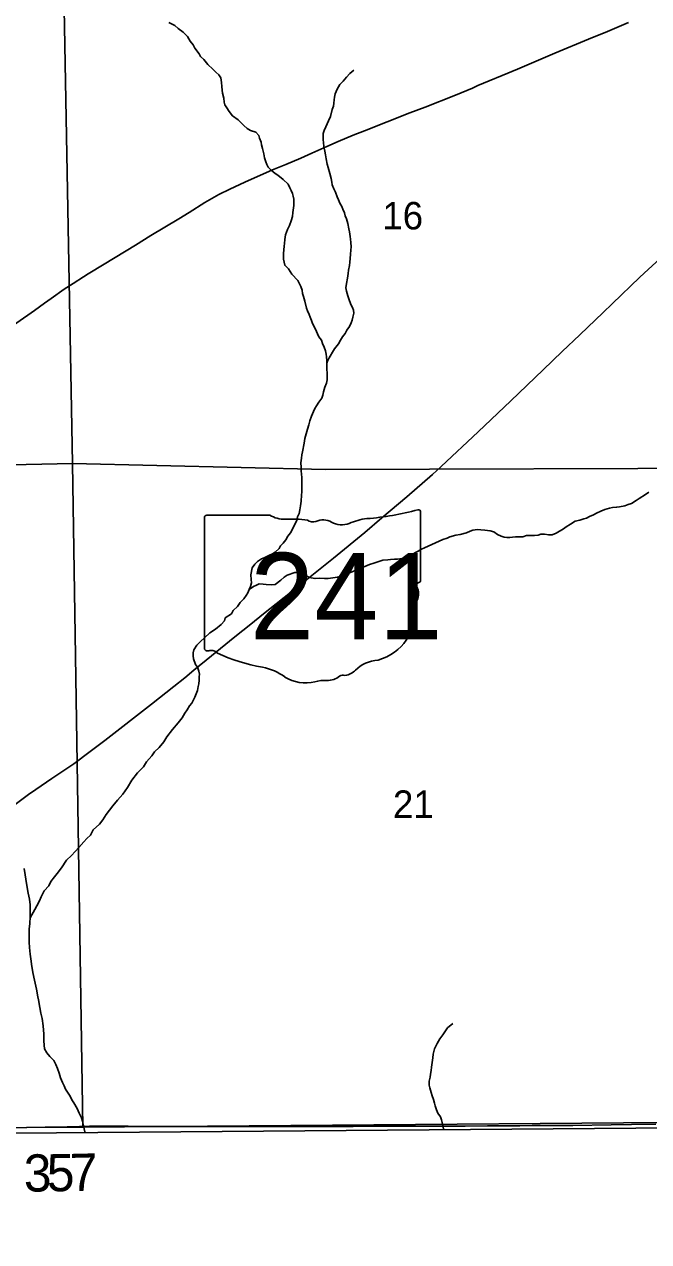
# Model space of a CAD drawing. Extents: x 1985906 to 2360102, y 891258 to 1222054.
# Drawn here: x 2182641 to 2187673, y 971844 to 981657 of the extents above; entities that cross this region are included whole.
import ezdxf

# ---------------------------------------------------------------- set-up
doc = ezdxf.new("R2010")
doc.units = 0
for name, color, linetype in [('GM_X_Adjacent_County', 7, 'Continuous'), ('GM_X_County', 7, 'Continuous'), ('GM_X_Minor_River', 7, 'Continuous'), ('GM_X_Section', 7, 'Continuous'), ('GM_X_Section_Text', 7, 'Continuous'), ('GM_X_State_Location', 7, 'Continuous'), ('GM_X_State_Route', 7, 'Continuous'), ('GM_X_State_Shield', 7, 'Continuous'), ('GM_X_Township', 7, 'Continuous'), ('GM_X_Township_Road', 7, 'Continuous'), ('GM_X_Township_Road_Text', 7, 'Continuous')]:
    doc.layers.add(name, color=color, linetype=linetype)

msp = doc.modelspace()

# ---------------------------------------------------------------- linework, layer by layer
at = {"layer": 'GM_X_Adjacent_County'}
msp.add_lwpolyline([(2175875.3, 972587.6), (2177694.5, 972632.7), (2179259.4, 972671.4), (2182232.7, 972715.7), (2189237.6, 972772.4), (2193820, 972810.4), (2200105.5, 972809.1), (2204646.2, 972821.7), (2204662.3, 968293.6)], dxfattribs=at)
at = {"layer": 'GM_X_County'}
msp.add_lwpolyline([(2204498.2, 1002246.1), (2204523.9, 998045.8), (2204528.4, 997304.2), (2204539.2, 995544.8), (2204547.9, 994124.7), (2204620.5, 987649.6), (2204600.2, 985575.8), (2204618, 980821.8), (2204646, 972876.6), (2204646.2, 972821.7), (2200105.5, 972809.1), (2193820, 972810.4), (2189237.6, 972772.4), (2182232.7, 972715.7), (2179259.4, 972671.4), (2177694.5, 972632.7), (2175875.3, 972587.6)], dxfattribs=at)
at = {"layer": 'GM_X_Minor_River'}
for points in [[(2184233.1, 981157.1), (2184230.7, 981189.2), (2184224.4, 981225.2), (2184210.1, 981251.1), (2184185.9, 981270.9), (2184161.7, 981294.7), (2184121.3, 981332.4), (2184086.8, 981372.2), (2184060.6, 981398), (2184050.4, 981419.9), (2184015.9, 981465.7), (2184001.6, 981491.6), (2183977.3, 981521.4), (2183956.9, 981559.3), (2183922.5, 981595.1), (2183882.2, 981622.8), (2183854, 981648.5), (2183805.7, 981672.2)], [(2185080.2, 978894.8), (2185079.8, 978926.8), (2185087.6, 978948.9), (2185105.3, 978981.2), (2185125, 979013.4), (2185140.7, 979041.6), (2185172.3, 979081.9), (2185190, 979110.2), (2185205.8, 979138.3), (2185227.5, 979164.6), (2185241.2, 979192.8), (2185261, 979221), (2185276.7, 979251.2), (2185282.4, 979273.3), (2185290.2, 979295.4), (2185295.9, 979329.5), (2185293.7, 979351.5), (2185285.4, 979373.5), (2185273.2, 979399.4), (2185256.7, 979443.3), (2185248.5, 979467.3), (2185238.1, 979505.3), (2185233.8, 979533.3), (2185237.5, 979567.4), (2185247, 979609.6), (2185252.7, 979647.7), (2185254.4, 979675.7), (2185262, 979713.9), (2185265.7, 979740), (2185267.4, 979770), (2185271.1, 979804.1), (2185272.8, 979836.2), (2185274.5, 979862.2), (2185274.1, 979898.3), (2185269.9, 979924.3), (2185267.7, 979946.3), (2185263.3, 979984.4), (2185257, 980008.3), (2185248.6, 980052.3), (2185238.2, 980088.3), (2185227.9, 980114.3), (2185221.7, 980138.2), (2185209.4, 980166.2), (2185199.2, 980188.1), (2185184.9, 980216.1), (2185172.6, 980242), (2185162.4, 980265.9), (2185148, 980303.9), (2185135.7, 980331.8), (2185123.4, 980361.8), (2185119.2, 980385.8), (2185114.9, 980413.8), (2185102.5, 980453.7), (2185090, 980503.7), (2185081.7, 980529.7), (2185075.3, 980571.7), (2185068.9, 980605.7), (2185062.6, 980635.7), (2185056.3, 980671.7), (2185051.9, 980703.7), (2185049.7, 980725.7), (2185049.5, 980749.8), (2185051.2, 980777.8), (2185057, 980799.9), (2185072.7, 980830.1), (2185094.2, 980880.4), (2185109.8, 980914.6), (2185123.3, 980970.8), (2185133, 980997), (2185134.8, 981021), (2185138.5, 981047.1), (2185140.3, 981069.2), (2185146, 981097.3), (2185163.7, 981133.5), (2185185.3, 981171.8), (2185211, 981200), (2185236.7, 981230.3), (2185264.4, 981260.6), (2185296.2, 981287)], [(2184878, 977911.2), (2184877, 978005.4), (2184874.8, 978027.4), (2184872.5, 978061.5), (2184872.2, 978087.5), (2184869.9, 978121.5), (2184875.5, 978159.7), (2184879.2, 978187.7), (2184883, 978211.8), (2184896.3, 978280), (2184901.9, 978318.2), (2184913.5, 978356.3), (2184923.2, 978392.5), (2184934.8, 978428.7), (2184942.5, 978460.8), (2184956.1, 978499), (2184971.7, 978537.2), (2184981.5, 978559.3), (2184995.3, 978581.5), (2185015, 978611.7), (2185038.7, 978644), (2185046.4, 978668.1), (2185052.2, 978694.2), (2185063.8, 978732.3), (2185075.5, 978764.5), (2185081.2, 978790.6), (2185083, 978816.7), (2185082.7, 978838.7), (2185080.3, 978882.8), (2185079.7, 978944.9), (2185077.3, 978976.9), (2185073.1, 978998.9), (2185068.9, 979024.9), (2185058.5, 979054.9), (2185044.2, 979084.8), (2185036, 979110.8), (2185015.7, 979138.6), (2185005.4, 979162.6), (2184989.1, 979198.5), (2184964.6, 979244.4), (2184956.4, 979268.3), (2184946.1, 979296.3), (2184935.9, 979318.2), (2184923.5, 979348.2), (2184915.3, 979370.1), (2184902.7, 979426.1), (2184890.4, 979462.1), (2184884.1, 979488.1), (2184879.9, 979514.1), (2184869.6, 979544), (2184859.3, 979566), (2184845.1, 979591.9), (2184798.5, 979643.5), (2184770.1, 979685.4), (2184739.8, 979715.1), (2184731.3, 979763.2), (2184730.8, 979809.2), (2184734.2, 979867.4), (2184738, 979889.4), (2184741.7, 979923.5), (2184747.3, 979959.7), (2184762.9, 980003.9), (2184778.6, 980036.1), (2184792.2, 980072.2), (2184801.8, 980108.4), (2184805.5, 980140.5), (2184813, 980196.7), (2184812.5, 980246.7), (2184808.2, 980270.8), (2184804, 980292.8), (2184791.7, 980316.7), (2184781.5, 980338.6), (2184767.2, 980368.5), (2184728.8, 980406.3), (2184684.5, 980439.9), (2184662.3, 980455.8), (2184630, 980481.5), (2184607.8, 980505.3), (2184595.5, 980527.3), (2184587.3, 980549.2), (2184577, 980581.2), (2184572.7, 980613.2), (2184560.2, 980655.2), (2184553.9, 980685.2), (2184549.7, 980707.2), (2184537.4, 980739.1), (2184531.2, 980761.1), (2184506.9, 980786.9), (2184464.7, 980800.6), (2184438.6, 980816.4), (2184410.3, 980840.2), (2184363.9, 980885.8), (2184319.5, 980919.5), (2184291.1, 980955.3), (2184272.8, 980985.2), (2184256.6, 981007), (2184252.4, 981029), (2184248, 981063.1), (2184239.6, 981101.1), (2184235.4, 981127.1), (2184233.1, 981157.1)], [(2182687.5, 974454.4), (2182725.4, 974520), (2182743.1, 974552.2), (2182762.7, 974590.4), (2182776.4, 974624.6), (2182801.9, 974670.9), (2182837.5, 974713.3), (2182855.2, 974747.5), (2182884.8, 974783.9), (2182904.5, 974812.1), (2182940.1, 974858.5), (2182981.5, 974919), (2183021.1, 974955.4), (2183080.5, 975022), (2183122, 975066.5), (2183145.8, 975092.7), (2183173.5, 975121), (2183197.1, 975163.3), (2183246.6, 975209.8), (2183274.3, 975244.2), (2183301.9, 975288.5), (2183353.2, 975357.1), (2183392.7, 975403.5), (2183436.3, 975452), (2183471.7, 975504.4), (2183507.2, 975562.8), (2183552.6, 975623.3), (2183602.1, 975671.9), (2183625.7, 975712.1), (2183669.2, 975760.6), (2183690.9, 975792.9), (2183728.6, 975827.3), (2183766.1, 975873.7), (2183789.7, 975914), (2183835.1, 975972.5), (2183880.6, 976027), (2183912.2, 976067.3), (2183933.9, 976103.6), (2183953.6, 976131.8), (2183973.3, 976162), (2183991.1, 976184.2), (2184014.6, 976232.5), (2184026.3, 976258.7), (2184036, 976286.8), (2184041.7, 976318.9), (2184047.5, 976341), (2184051.2, 976371.1), (2184050.9, 976397.2), (2184052.7, 976419.2), (2184048.5, 976443.2), (2184036.1, 976475.2), (2184021.9, 976497), (2184005.5, 976541), (2184001.2, 976565), (2184001, 976591), (2184008.7, 976615.1), (2184030.4, 976651.4), (2184060.1, 976681.7), (2184093.8, 976712.1), (2184137.4, 976750.5), (2184181.1, 976781), (2184228.7, 976819.5), (2184254.5, 976847.8), (2184260.2, 976871.8), (2184309.9, 976904.4), (2184325.7, 976930.5), (2184359.3, 976964.9), (2184381, 976995.2), (2184410.7, 977025.5), (2184430.5, 977051.7), (2184442.3, 977073.8), (2184454, 977100), (2184463.7, 977126.1), (2184471.5, 977154.2), (2184469.2, 977182.3), (2184466.8, 977220.3), (2184478.2, 977276.5), (2184498, 977304.8), (2184519.7, 977327), (2184551.6, 977347.3), (2184579.5, 977357.6), (2184601.3, 977369.8), (2184633.2, 977384.1), (2184663, 977402.4), (2184694.8, 977430.8), (2184706.5, 977452.9), (2184726.3, 977475.1), (2184750.1, 977501.4), (2184765.8, 977531.6), (2184785.5, 977557.8), (2184805.2, 977594), (2184824.8, 977632.3), (2184836.5, 977658.4), (2184844.2, 977686.5), (2184856, 977714.7), (2184861.7, 977742.8), (2184867.4, 977774.9), (2184873, 977813), (2184876.5, 977861.1), (2184878.2, 977887.2), (2184878, 977911.2)], [(2184454.4, 977100.9), (2184487.8, 977124.3), (2184511.7, 977136.6), (2184533.6, 977146.8), (2184567.6, 977143.1), (2184591.6, 977141.3), (2184635.7, 977137.7), (2184663.7, 977142), (2184709.3, 977176.4), (2184735.1, 977200.7), (2184760.9, 977217), (2184820.8, 977237.6), (2184854.8, 977237.9), (2184880.9, 977228.1), (2184905, 977216.3), (2184937.2, 977198.6), (2184985.3, 977189), (2185019.3, 977191.3), (2185061.3, 977189.7), (2185089.4, 977189.9), (2185165.3, 977200.6), (2185195.2, 977208.9), (2185237.1, 977223.3), (2185306.8, 977254), (2185354.6, 977272.5), (2185424.4, 977301.2), (2185458.3, 977313.5), (2185530.1, 977336.2), (2185570, 977340.5), (2185592, 977342.7), (2185626, 977345), (2185648, 977345.2), (2185688, 977351.6), (2185719.9, 977363.9), (2185745.8, 977372.2), (2185767.7, 977384.4), (2185793.5, 977398.7), (2185815.4, 977408.9), (2185843.3, 977425.2), (2185867.2, 977437.4), (2185924.9, 977464), (2185954.8, 977478.2), (2186014.6, 977502.8), (2186048.5, 977515.2), (2186070.4, 977525.4), (2186118.3, 977537.8), (2186154.2, 977544.2), (2186206.1, 977558.7), (2186234, 977570.9), (2186255.9, 977579.2), (2186293.9, 977583.5), (2186321.9, 977581.8), (2186353.9, 977580), (2186396, 977574.4), (2186426.1, 977564.7), (2186456.3, 977544.9), (2186484.5, 977531.1), (2186508.6, 977523.3), (2186530.6, 977521.5), (2186552.6, 977519.7), (2186576.6, 977524), (2186600.6, 977524.2), (2186624.6, 977526.4), (2186658.6, 977526.7), (2186688.5, 977535), (2186724.5, 977535.3), (2186752.5, 977537.6), (2186782.5, 977539.8), (2186804.4, 977548.1), (2186834.5, 977546.3), (2186868.5, 977540.6), (2186896.5, 977540.9), (2186928.4, 977555.2), (2186986.1, 977589.8), (2187009.9, 977606), (2187043.7, 977628.4), (2187081.5, 977650.7), (2187117.4, 977661.1), (2187151.4, 977669.4), (2187173.3, 977675.6), (2187197.2, 977689.9), (2187229.1, 977702.2), (2187252.9, 977716.4), (2187288.8, 977732.8), (2187320.7, 977745.1), (2187356.6, 977755.4), (2187382.5, 977761.7), (2187414.5, 977763.9), (2187438.5, 977768.2), (2187482.4, 977776.6), (2187508.3, 977786.8), (2187534.2, 977795.1), (2187574, 977819.5), (2187597.9, 977835.7), (2187647.6, 977866.2), (2187675.4, 977884.5)], [(2183129.5, 972730.2), (2183119.3, 972778.7), (2183110.9, 972814.7), (2183102.6, 972842.7), (2183084.2, 972880.5), (2183065.8, 972916.4), (2183041.4, 972962.3), (2183023.1, 972986.2), (2183010.8, 973016.1), (2182994.5, 973040), (2182974.2, 973071.9), (2182961.9, 973099.8), (2182947.6, 973127.7), (2182933.3, 973163.7), (2182922.9, 973201.6), (2182908.5, 973239.5), (2182896.2, 973271.5), (2182877.8, 973303.4), (2182847.5, 973337.2), (2182821.2, 973366.9), (2182804.9, 973396.8), (2182800.5, 973428.9), (2182798.2, 973462.9), (2182797.6, 973517), (2182792.9, 973583), (2182784.3, 973643.1), (2182773.9, 973685), (2182765.4, 973731), (2182754.8, 973793), (2182750.6, 973817), (2182737.9, 973879), (2182733.7, 973903), (2182723.2, 973953), (2182708.6, 974013), (2182697.9, 974081), (2182695.6, 974105), (2182689, 974161), (2182682.5, 974215.1), (2182680, 974259.1), (2182679.4, 974327.2), (2182681, 974363.3), (2182684.5, 974409.4), (2182688, 974461.5), (2182687.5, 974507.6), (2182687, 974557.7), (2182682.5, 974603.7), (2182672.1, 974651.7), (2182661.4, 974715.7), (2182640, 974851.8)], [(2186019.9, 972754.5), (2186010.2, 972803), (2186003.9, 972827), (2185995.7, 972848.9), (2185975.4, 972878.8), (2185963.1, 972906.7), (2185952.8, 972938.7), (2185946.5, 972960.7), (2185940.2, 972988.7), (2185927.9, 973018.6), (2185921.6, 973046.6), (2185909.3, 973082.5), (2185905.1, 973104.5), (2185904.7, 973138.6), (2185912.4, 973168.7), (2185914.2, 973192.8), (2185919.9, 973222.8), (2185923.6, 973250.9), (2185932.8, 973325.1), (2185936.5, 973355.2), (2185948.1, 973397.4), (2185967.7, 973441.6), (2185989.3, 973477.9), (2186015, 973512.2), (2186036.7, 973542.4), (2186052.4, 973566.6), (2186096.1, 973603.1)]]:
    msp.add_lwpolyline(points, dxfattribs=at)
at = {"layer": 'GM_X_Section'}
for points in [[(2177606.4, 983364), (2182931.4, 983396.1), (2183029.1, 978117.9), (2177684.9, 978001.6)], [(2182931.4, 983396.1), (2188366.8, 983387.1), (2188424.7, 978078.6), (2185068.7, 978068.3), (2183029.1, 978117.9)], [(2177684.9, 978001.6), (2183029.1, 978117.9), (2183113.3, 972766.8), (2180392.1, 972750.8), (2177721.3, 972643.1)], [(2188424.7, 978078.6), (2188493.8, 975745.9), (2188476.2, 972810.1), (2183113.3, 972766.8), (2183029.1, 978117.9), (2185068.7, 978068.3)]]:
    msp.add_lwpolyline(points, close=True, dxfattribs=at)
at = {"layer": 'GM_X_State_Route'}
for points in [[(2182732.8, 975487.9), (2182864, 975576.3), (2183041.1, 975696.2), (2183171.9, 975794.5), (2183290.9, 975884.3), (2183665.2, 976177), (2183846.3, 976318.1), (2183933.6, 976389.7), (2184007.5, 976450.7), (2184149.6, 976566.7), (2184338.1, 976720.1), (2184466.6, 976821.2), (2184567.8, 976903.6), (2184670.3, 976985.6), (2184850.3, 977128.5), (2185133.9, 977353.9), (2185385.9, 977561.7), (2185522.2, 977677.8), (2185725.3, 977846.7), (2185932, 978028), (2186000.5, 978092.7), (2186300.1, 978372.2), (2186562.1, 978621.3), (2186822.1, 978871.3), (2186975.9, 979018.3), (2187118.7, 979153.2), (2187307.1, 979334.9), (2187378.2, 979402.8), (2187603.6, 979618.1), (2187867.5, 979864.2)], [(2182121.2, 975010.8), (2182171.8, 975053.4), (2182324.9, 975178.5), (2182366.3, 975211.6), (2182439.1, 975269.6), (2182555.9, 975360.7), (2182674.1, 975448.4), (2182732.8, 975487.9)]]:
    msp.add_lwpolyline(points, dxfattribs=at)
at = {"layer": 'GM_X_State_Shield'}
for p, q in [((2184620.8, 977700.4), (2184111.2, 977700.4)), ((2185834.3, 977173.8), (2185834.3, 977726.6)), ((2184094.1, 977682.2), (2184094.1, 976625.6)), ((2185834.1, 977174), (2185834.3, 977173.8))]:
    msp.add_line(p, q, dxfattribs=at)
for centre, major_axis, start_param, end_param in [((2184114, 977684.5), (20.2, 0), 1.712693, 3.28349), ((2184742.2, 977823.1), (195.5, 0), 4.042523, 4.731795), ((2185214.4, 979140.9), (1845.5, 0), 4.814394, 5.042369), ((2185815, 977728.9), (19.4, 0), 6.141152, 7.989035), ((2184807, 977107.2), (702, 0), 1.404758, 1.657858), ((2184966.4, 977689.9), (56.4, 0), 3.836095, 5.185415), ((2185049.2, 977567.8), (117.3, 0), 0.950623, 2.079405), ((2185200.6, 977735.3), (141.1, 0), 4.081561, 5.145723), ((2185449.8, 977377.7), (371.3, 0), 1.699011, 2.107814), ((2185829.8, 977133.3), (30, 0), 1.883978, 3.671073), ((2185639.1, 977063.4), (180, 0), 5.934695, 6.695948), ((2185813.6, 977171.7), (20.7, 0), 5.05454, 6.418171), ((2185903.7, 976942.5), (130.9, 0), 2.387724, 3.262537), ((2185317.8, 976872.2), (461.6, 0), 5.101752, 6.440018), ((2184114.2, 976623.3), (20.3, 0), 3.00124, 4.508301), ((2184117.3, 976731.4), (155.2, 0), 4.665946, 4.897461), ((2184149, 976564.6), (56, 0), 0.519207, 1.627899), ((2184855.6, 977514), (1332.7, 0), 4.195997, 4.488961), ((2185512.4, 976328.9), (252.8, 0), 1.647645, 2.488434), ((2184458.3, 976150.9), (417, 0), 0.823519, 1.323587), ((2185209, 976377.9), (39.7, 0), 1.147584, 2.315152), ((2185192.1, 976523.2), (149.1, 0), 4.937069, 5.64225), ((2184909.3, 976559.4), (264.6, 0), 4.026481, 4.996735), ((2185062.2, 976194.1), (217.4, 0), 1.495662, 1.94098), ((2185081.5, 976480.2), (141, 0), 4.691044, 5.507374)]:
    msp.add_ellipse(centre, major_axis=major_axis, ratio=0.8, start_param=start_param, end_param=end_param, dxfattribs=at)
at = {"layer": 'GM_X_Township'}
msp.add_lwpolyline([(2200105.5, 972809.1), (2193820, 972810.4), (2189237.6, 972772.4), (2182232.7, 972715.7), (2179259.4, 972671.4), (2177694.5, 972632.7), (2175875.3, 972587.6)], dxfattribs=at)
at = {"layer": 'GM_X_Township_Road'}
for points in [[(2183118.2, 979621.3), (2183156.9, 979645.4), (2183284.2, 979722.4), (2183535.9, 979876.5), (2183661.7, 979953.9), (2183773.3, 980023.2), (2183886.4, 980090.2), (2183970.5, 980141.2), (2184095.6, 980219.4), (2184152.2, 980253), (2184209.8, 980284.8), (2184298.2, 980328.4), (2184417.6, 980383.4), (2184642.6, 980483.4), (2184748.6, 980528.2), (2184869.6, 980579), (2184959.7, 980618.8), (2185079.7, 980672.1), (2185169.9, 980711.9), (2185290.9, 980762.8), (2185382.4, 980799.4), (2185749.3, 980943.2), (2185872, 980990.1), (2186115.9, 981086.9), (2186252.4, 981143.1), (2186297.2, 981162.7), (2186388.1, 981200.6), (2186494, 981244.7), (2186615, 981294.9), (2186690.6, 981326.8), (2186916.7, 981424.5), (2187189.9, 981537.4), (2187341.6, 981600.3), (2187511, 981670.9)], [(2181203.2, 978481.9), (2181274.2, 978522.6), (2181351.1, 978562.8), (2181536.4, 978660.7), (2181668.2, 978729.5), (2181769.4, 978785.1), (2181871, 978840.9), (2182027.2, 978923.2), (2182127.6, 978978.4), (2182285.6, 979063.8), (2182399.2, 979130.4), (2182495.8, 979191.9), (2182580.6, 979250.9), (2182723.1, 979351.2), (2182804.5, 979408), (2182858.3, 979445.7), (2182963.5, 979521.5), (2183033.6, 979568.6), (2183118.2, 979621.3)], [(2182481.9, 972761.8), (2182661.3, 972764.6), (2182808.3, 972766.7), (2182987.7, 972770.4), (2183085.8, 972772.3), (2183167.7, 972773.6), (2183331.7, 972775.5), (2183478, 972775.6), (2183656.9, 972772.9), (2183738.6, 972771.7), (2183836.9, 972772.1), (2183934.9, 972771.7), (2184016.2, 972772.4), (2184129.9, 972771.7), (2184227.6, 972770.9), (2184423.7, 972771.1), (2184489.1, 972771.2), (2184603.8, 972771.3), (2184702.3, 972771.7), (2184849.8, 972772.7), (2184948.1, 972772.2), (2185079.2, 972771.9), (2185292.3, 972771), (2185423.5, 972773.5), (2185554.6, 972775.5), (2185734.7, 972775.5), (2185800.3, 972775.3), (2185914.9, 972774.2), (2185996.7, 972773.9), (2186095.1, 972774.3), (2186193.5, 972774.8), (2186373.6, 972776.1), (2186455.5, 972776.9), (2186635.8, 972778.2), (2186734.1, 972779), (2187061.6, 972781.1), (2187372.6, 972785), (2187536.3, 972786.8), (2187732.5, 972789.7)]]:
    msp.add_lwpolyline(points, dxfattribs=at)

# ---------------------------------------------------------------- texts
at = {"layer": 'GM_X_Section_Text'}
for s, p in [('16', (2185526.6, 980003.9)), ('21', (2185612.4, 975260.2))]:
    msp.add_text(s, height=221, rotation=0.00001, dxfattribs=at).set_placement(p)
at = {"layer": 'GM_X_State_Location'}
msp.add_text('241', height=1, rotation=0.00001, dxfattribs=at).set_placement((2184591.6, 977010.9))
for s in ['s', 'r']:
    msp.add_text(s, height=1, dxfattribs=at).set_placement((2184944.6, 977083.7))
at = {"layer": 'GM_X_State_Shield'}
msp.add_text('241', height=696.1, dxfattribs=at).set_placement((2184460.3, 976700.1))
at = {"layer": 'GM_X_Township_Road_Text'}
for s, rotation, p in [('3', 0.63975, (2182638.5, 972246.3)), ('5', 0.8118, (2182824.2, 972248.3)), ('7', 1.3585, (2183012.1, 972251))]:
    msp.add_text(s, height=300, rotation=rotation, dxfattribs=at).set_placement(p)

doc.saveas('drawing.dxf')
